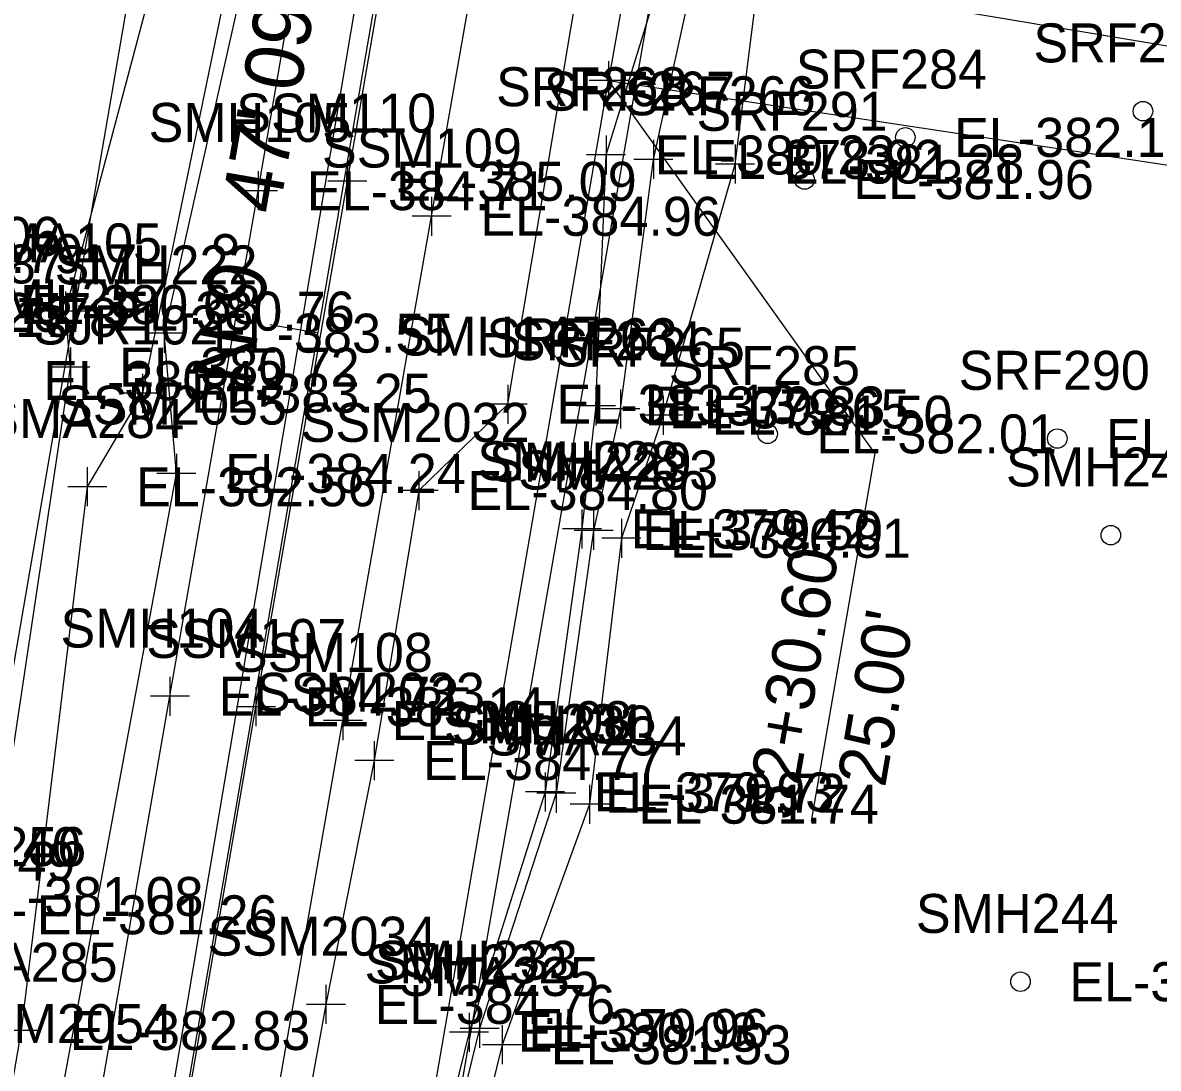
# Model space of a CAD drawing. Extents: x 1189978 to 1314812, y 571533 to 629339.
# Drawn here: x 1217422.3 to 1217538.8, y 620863.2 to 620970.5 of the extents above; entities that cross this region are included whole.
import ezdxf

# ---------------------------------------------------------------- set-up
doc = ezdxf.new("R2010")
doc.units = 0
for name, color, linetype in [('SURVEY - CENTERLINE - Preliminary', 7, 'Continuous'), ('SURVEY - CENTERLINE - Preliminary Text', 7, 'Continuous'), ('SURVEY - DRAINAGE - Area Shapes', 7, 'Continuous'), ('SURVEY - DTM - Breaklines', 7, 'Continuous'), ('SURVEY - DTM - Breaklines - Points - Elevations', 7, 'Continuous'), ('SURVEY - DTM - Breaklines - Points - Locators', 7, 'Continuous'), ('SURVEY - DTM - Breaklines - Points - Numbers', 7, 'Continuous'), ('SURVEY - DTM - Spot Points - Elevations', 7, 'Continuous'), ('SURVEY - DTM - Spot Points - Locators', 7, 'Continuous'), ('SURVEY - DTM - Spot Points - Point Numbers', 7, 'Continuous'), ('SURVEY - PROPERTY - Property Lines', 7, 'Continuous'), ('SURVEY - PROPERTY - ROW Lines', 7, 'Continuous'), ('SURVEY - PROPERTY - ROW Lines - Points - Locators', 7, 'Continuous'), ('SURVEY - PROPERTY - ROW Lines Text', 7, 'Continuous'), ('SURVEY - PROPERTY - Station and Offset Flags', 7, 'Continuous'), ('SURVEY - TRANSPORTATION - Roads', 7, 'Continuous'), ('SURVEY - TRANSPORTATION - Roads - Points - Elevations', 7, 'Continuous'), ('SURVEY - TRANSPORTATION - Roads - Points - Locators', 7, 'Continuous'), ('SURVEY - TRANSPORTATION - Roads - Points - Numbers', 7, 'Continuous'), ('SURVEY - UTILITIES - Electric (Overhead) with Text', 7, 'Continuous'), ('SURVEY - VEGETATION - Features - Points - Elevations', 7, 'Continuous'), ('SURVEY - VEGETATION - Features - Points - Locators', 7, 'Continuous'), ('SURVEY - VEGETATION - Features - Points - Numbers', 7, 'Continuous'), ('SURVEY - VEGETATION - Features with Text', 7, 'Continuous')]:
    doc.layers.add(name, color=color, linetype=linetype)

msp = doc.modelspace()

# ---------------------------------------------------------------- linework, layer by layer
at = {"layer": 'SURVEY - CENTERLINE - Preliminary'}
msp.add_line((1217410.09, 620692.28), (1217501.58, 621222.71), dxfattribs=at)
msp.add_line((1217410.09, 620692.28), (1217501.58, 621222.71), dxfattribs=at)
at = {"layer": 'SURVEY - CENTERLINE - Preliminary Text'}
msp.add_line((1217452.58, 620938.64), (1217447.66, 620939.49), dxfattribs=at)
at = {"layer": 'SURVEY - DRAINAGE - Area Shapes'}
msp.add_line((1217415.87, 620731.68), (1218149.36, 625079.9), dxfattribs=at)
at = {"layer": 'SURVEY - DTM - Breaklines'}
for points in [[(1217387.16, 620695.14), (1217397.48, 620747.65), (1217407.02, 620809.24), (1217418.75, 620878.96), (1217427.19, 620935.15), (1217426.68, 620940.89), (1217441.48, 620996.6), (1217449.24, 621046.98), (1217458, 621101.08), (1217460.79, 621140.2), (1217471.39, 621192.44), (1217489.7, 621292.1), (1217492.93, 621335.46), (1217504.86, 621384.61), (1217513.97, 621433.22), (1217517.91, 621473.83), (1217528.68, 621518.7), (1217534.78, 621566.14), (1217543.47, 621612.64), (1217549.89, 621643.65), (1217551.17, 621685.8), (1217565.36, 621705.38)], [(1217567.58, 621678.78), (1217566.65, 621676.81), (1217561.06, 621675.09), (1217559.37, 621666.41), (1217560.08, 621650.79), (1217551.98, 621602.78), (1217540.51, 621551.93), (1217533.57, 621500.33), (1217524.41, 621453.51), (1217516.18, 621399.79), (1217505.66, 621346.61), (1217497.91, 621291.92), (1217486.51, 621241.58), (1217479.66, 621189.93), (1217471.35, 621146.03), (1217465.62, 621095.91), (1217456.92, 621043.82), (1217448.31, 620989.84), (1217436.81, 620938.63)], [(1217418.06, 620739.44), (1217427.36, 620792.56), (1217436.72, 620845.05), (1217446.22, 620900.31), (1217455.61, 620954.21), (1217464.26, 621004.54), (1217473.29, 621056.89), (1217481.83, 621108.05), (1217491.34, 621163.83), (1217500.43, 621216.55), (1217508.98, 621267.02), (1217518.36, 621323.37), (1217527.29, 621375.81), (1217536.19, 621428.97), (1217544.91, 621481.66), (1217554.38, 621538.38), (1217563.54, 621592.41), (1217571.82, 621642.48), (1217577.37, 621677.13)], [(1217472.07, 620931.34), (1217480.14, 620979.46), (1217486.73, 621003.92), (1217493.75, 621009.65), (1217500.22, 621012.51), (1217505.41, 621014.24)], [(1217481.12, 620931.16), (1217482.16, 620956.91), (1217490.66, 620984.5), (1217504.49, 621000.62), (1217508.49, 621010.32)], [(1217483.62, 620930.86), (1217487.01, 620956.46), (1217493.09, 620984.16), (1217509.63, 621001.3)], [(1217488.01, 620930.21), (1217495.39, 620955.98), (1217498.7, 620982.05), (1217509.42, 620998.09), (1217530.9, 620979.93), (1217552.91, 620976.27), (1217565.99, 620973.29), (1217596.91, 620967.34), (1217617.46, 620968.3)], [(1217397.53, 620694.17), (1217407.28, 620745.84), (1217417.71, 620806.2), (1217426.35, 620860.8), (1217438.07, 620924.25), (1217436.81, 620938.63)], [(1217472.07, 620931.34), (1217462.93, 620922.48), (1217458.37, 620894.79), (1217453.4, 620869.77), (1217443.45, 620815.1), (1217432.81, 620757.52), (1217420.28, 620690.14)], [(1217481.12, 620931.16), (1217479.68, 620918.55), (1217475.89, 620891.57), (1217468.09, 620866.92), (1217454.82, 620812.97), (1217441.9, 620757.06), (1217428.94, 620691.06)], [(1217483.62, 620930.86), (1217480.87, 620918.39), (1217477.05, 620891.43), (1217469.18, 620867.3), (1217455.94, 620813.2), (1217443.09, 620756.44), (1217430.01, 620690.86)], [(1217488.01, 620930.21), (1217483.73, 620917.59), (1217480.47, 620890.31), (1217471.49, 620865.63), (1217458.41, 620812.57), (1217446.29, 620755.64), (1217431.92, 620687.73)]]:
    msp.add_lwpolyline(points, dxfattribs=at)
at = {"layer": 'SURVEY - DTM - Breaklines - Points - Locators'}
for p, q in [((1217482.16, 620958.91), (1217482.16, 620954.91)), ((1217487.01, 620958.46), (1217487.01, 620954.46)), ((1217495.39, 620957.98), (1217495.39, 620953.98)), ((1217484.16, 620956.91), (1217480.16, 620956.91)), ((1217489.01, 620956.46), (1217485.01, 620956.46)), ((1217455.61, 620956.21), (1217455.61, 620952.21)), ((1217497.39, 620955.98), (1217493.39, 620955.98)), ((1217457.61, 620954.21), (1217453.61, 620954.21)), ((1217426.68, 620942.89), (1217426.68, 620938.89)), ((1217428.68, 620940.89), (1217424.68, 620940.89)), ((1217436.81, 620940.63), (1217436.81, 620936.63)), ((1217438.81, 620938.63), (1217434.81, 620938.63)), ((1217427.19, 620937.15), (1217427.19, 620933.15)), ((1217429.19, 620935.15), (1217425.19, 620935.15)), ((1217472.07, 620933.34), (1217472.07, 620929.34)), ((1217481.12, 620933.16), (1217481.12, 620929.16)), ((1217483.62, 620932.86), (1217483.62, 620928.86)), ((1217488.01, 620932.21), (1217488.01, 620928.21)), ((1217474.07, 620931.34), (1217470.07, 620931.34)), ((1217483.12, 620931.16), (1217479.12, 620931.16)), ((1217485.62, 620930.86), (1217481.62, 620930.86)), ((1217490.01, 620930.21), (1217486.01, 620930.21)), ((1217438.07, 620926.25), (1217438.07, 620922.25)), ((1217440.07, 620924.25), (1217436.07, 620924.25)), ((1217462.93, 620924.48), (1217462.93, 620920.48)), ((1217464.93, 620922.48), (1217460.93, 620922.48)), ((1217479.68, 620920.55), (1217479.68, 620916.55)), ((1217480.87, 620920.39), (1217480.87, 620916.39)), ((1217483.73, 620919.59), (1217483.73, 620915.59)), ((1217481.68, 620918.55), (1217477.68, 620918.55)), ((1217482.87, 620918.39), (1217478.87, 620918.39)), ((1217485.73, 620917.59), (1217481.73, 620917.59)), ((1217446.22, 620902.31), (1217446.22, 620898.31)), ((1217448.22, 620900.31), (1217444.22, 620900.31)), ((1217458.37, 620896.79), (1217458.37, 620892.79)), ((1217460.37, 620894.79), (1217456.37, 620894.79)), ((1217475.89, 620893.57), (1217475.89, 620889.57)), ((1217477.05, 620893.43), (1217477.05, 620889.43)), ((1217480.47, 620892.31), (1217480.47, 620888.31)), ((1217477.89, 620891.57), (1217473.89, 620891.57)), ((1217479.05, 620891.43), (1217475.05, 620891.43)), ((1217482.47, 620890.31), (1217478.47, 620890.31)), ((1217453.4, 620871.77), (1217453.4, 620867.77)), ((1217455.4, 620869.77), (1217451.4, 620869.77)), ((1217469.18, 620869.3), (1217469.18, 620865.3)), ((1217468.09, 620868.92), (1217468.09, 620864.92)), ((1217470.09, 620866.92), (1217466.09, 620866.92)), ((1217471.18, 620867.3), (1217467.18, 620867.3)), ((1217471.49, 620867.63), (1217471.49, 620863.63)), ((1217473.49, 620865.63), (1217469.49, 620865.63))]:
    msp.add_line(p, q, dxfattribs=at)
at = {"layer": 'SURVEY - DTM - Spot Points - Locators'}
for centre in [(1217537.24, 620961.41), (1217512.86, 620958.72), (1217502.52, 620954.39), (1217498.73, 620928.3), (1217528.45, 620927.82), (1217533.95, 620917.91), (1217524.68, 620872.1)]:
    msp.add_circle(centre, 1, dxfattribs=at)
at = {"layer": 'SURVEY - PROPERTY - Property Lines'}
msp.add_line((1217482.42, 620964.55), (1217690.1, 620933.15), dxfattribs=at)
at = {"layer": 'SURVEY - PROPERTY - ROW Lines'}
for p, q in [((1217385.46, 620696.53), (1217476.94, 621226.96)), ((1217486.83, 620990.13), (1217482.42, 620964.55)), ((1217446.72, 620757.56), (1217482.42, 620964.55))]:
    msp.add_line(p, q, dxfattribs=at)
at = {"layer": 'SURVEY - PROPERTY - ROW Lines - Points - Locators'}
for p, q in [((1217482.42, 620966.55), (1217482.42, 620962.55)), ((1217484.42, 620964.55), (1217480.42, 620964.55))]:
    msp.add_line(p, q, dxfattribs=at)
at = {"layer": 'SURVEY - PROPERTY - ROW Lines Text'}
msp.add_lwpolyline([(1217714.69, 620938.77), (1217484.63, 620977.34)], dxfattribs=at)
at = {"layer": 'SURVEY - PROPERTY - Station and Offset Flags'}
msp.add_line((1217509.72, 620926.32), (1217503.21, 620888.58), dxfattribs=at)
msp.add_lwpolyline([(1217509.72, 620926.32), (1217482.42, 620964.55)], dxfattribs=at)
at = {"layer": 'SURVEY - TRANSPORTATION - Roads'}
for points in [[(1217409.51, 620742.51), (1217418.87, 620794.59), (1217428.1, 620847.79), (1217437.4, 620901.38), (1217446.45, 620953.25), (1217455.44, 621005.6), (1217463.89, 621055.84), (1217472.9, 621108.56), (1217482.31, 621162.33), (1217491.19, 621215.01), (1217500.52, 621270.57), (1217509.55, 621324.4), (1217518.06, 621374.09), (1217518.81, 621378.64), (1217527.27, 621430.43), (1217535.85, 621480.99), (1217545.48, 621538.85), (1217553.74, 621589.36), (1217562.47, 621641.97), (1217568.75, 621678.54), (1217567.58, 621678.78)], [(1217427.25, 620738.21), (1217436.59, 620791.34), (1217445.34, 620842.59), (1217455.15, 620898.88), (1217464.25, 620950.62), (1217473.39, 621002.58), (1217480.67, 621046.8), (1217490.83, 621106.73), (1217500.22, 621160.55), (1217509.53, 621215.72), (1217518.41, 621266.5), (1217527.5, 621321.85), (1217536.34, 621374.24), (1217563.48, 621537.92), (1217572.05, 621588.6), (1217580.58, 621640.89), (1217586, 621675.75), (1217587.38, 621675.54)]]:
    msp.add_lwpolyline(points, dxfattribs=at)
at = {"layer": 'SURVEY - TRANSPORTATION - Roads - Points - Locators'}
for p, q in [((1217446.45, 620955.25), (1217446.45, 620951.25)), ((1217448.45, 620953.25), (1217444.45, 620953.25)), ((1217464.25, 620952.62), (1217464.25, 620948.62)), ((1217466.25, 620950.62), (1217462.25, 620950.62)), ((1217437.4, 620903.38), (1217437.4, 620899.38)), ((1217439.4, 620901.38), (1217435.4, 620901.38)), ((1217455.15, 620900.88), (1217455.15, 620896.88)), ((1217457.15, 620898.88), (1217453.15, 620898.88))]:
    msp.add_line(p, q, dxfattribs=at)
at = {"layer": 'SURVEY - UTILITIES - Electric (Overhead) with Text'}
msp.add_lwpolyline([(1217806.14, 622777), (1217743.09, 622422.64), (1217688.2, 622113.29), (1217626.83, 621775.19), (1217569.14, 621442.23), (1217508.83, 621100.02), (1217448.24, 620751.9)], dxfattribs=at)
at = {"layer": 'SURVEY - VEGETATION - Features - Points - Locators'}
for p, q in [((1217434.58, 620934.47), (1217434.58, 620930.47)), ((1217436.58, 620932.47), (1217432.58, 620932.47)), ((1217428.92, 620924.87), (1217428.92, 620920.87)), ((1217430.92, 620922.87), (1217426.92, 620922.87)), ((1217424.13, 620867.09), (1217420.13, 620867.09))]:
    msp.add_line(p, q, dxfattribs=at)
at = {"layer": 'SURVEY - VEGETATION - Features with Text'}
for points in [[(1217560.76, 621675.93), (1217556.7, 621644.18), (1217551.37, 621604.87), (1217540.8, 621553.12), (1217537.15, 621511.96), (1217530.13, 621471.54), (1217522.44, 621431.38), (1217515.9, 621389.36), (1217510.94, 621348.81), (1217502.94, 621307.06), (1217494.55, 621266.12), (1217486.37, 621220.88), (1217482.4, 621178.78), (1217475.75, 621141.85), (1217465.35, 621099.73), (1217457.55, 621059.45), (1217452.15, 621021.57), (1217443.78, 620977.07), (1217434.58, 620932.47)], [(1217434.58, 620932.47), (1217428.92, 620922.87), (1217422.13, 620867.09), (1217412.48, 620811.15), (1217403.57, 620754.27), (1217391.67, 620695.08)]]:
    msp.add_lwpolyline(points, dxfattribs=at)

# ---------------------------------------------------------------- texts
at = {"layer": 'SURVEY - CENTERLINE - Preliminary Text'}
msp.add_text('N 9%%d 47\' 09" E', height=6, rotation=80.2141, dxfattribs=at).set_placement((1217445.52, 620933.02))
at = {"layer": 'SURVEY - DTM - Breaklines - Points - Elevations'}
for s, p in [('EL-380.23', (1217487.16, 620954.91)), ('EL-378.92', (1217492.01, 620954.46)), ('EL-381.28', (1217500.39, 620953.98)), ('EL-385.09', (1217460.61, 620952.21)), ('EL-387.79', (1217403.8, 620944.79)), ('EL-387.17', (1217409.37, 620943.73)), ('EL-380.68', (1217422.03, 620939.56)), ('EL-380.76', (1217431.68, 620938.89)), ('EL-388.18', (1217402.79, 620938.25)), ('EL-387.78', (1217407.39, 620938.25)), ('EL-383.55', (1217441.81, 620936.63)), ('EL-380.72', (1217432.19, 620933.15)), ('EL-380.43', (1217424.41, 620931.76)), ('EL-383.13', (1217477.07, 620929.34)), ('EL-379.83', (1217486.12, 620929.16)), ('EL-379.65', (1217488.62, 620928.86)), ('EL-381.50', (1217493.01, 620928.21)), ('EL-384.24', (1217443.07, 620922.25)), ('EL-384.80', (1217467.93, 620920.48)), ('EL-379.42', (1217484.68, 620916.55)), ('EL-379.50', (1217485.87, 620916.39)), ('EL-380.81', (1217488.73, 620915.59)), ('EL-385.14', (1217451.22, 620898.31)), ('EL-384.77', (1217463.37, 620892.79)), ('EL-379.93', (1217480.89, 620889.57)), ('EL-379.72', (1217482.05, 620889.43)), ('EL-381.74', (1217485.47, 620888.31)), ('EL-388.40', (1217403.58, 620883.95)), ('EL-388.49', (1217403.03, 620882.48)), ('EL-381.08', (1217416.16, 620878.84)), ('EL-381.26', (1217423.75, 620876.96)), ('EL-384.76', (1217458.4, 620867.77)), ('EL-379.96', (1217474.18, 620865.3)), ('EL-380.03', (1217473.09, 620864.92)), ('EL-381.53', (1217476.49, 620863.63))]:
    msp.add_text(s, height=4, dxfattribs=at).set_placement(p)
at = {"layer": 'SURVEY - DTM - Breaklines - Points - Numbers'}
for s, p in [('SRF268', (1217470.87, 620961.91)), ('SRF267', (1217475.77, 620961.46)), ('SRF266', (1217484.04, 620960.98)), ('SSM110', (1217444.2, 620959.21)), ('SMA106', (1217405.68, 620946.56)), ('SMA105', (1217416.08, 620945.89)), ('SMH222', (1217425.57, 620943.63)), ('SMH257', (1217416.44, 620940.15)), ('SMA257', (1217408.82, 620938.76)), ('SMH147', (1217460.83, 620936.34)), ('SRF263', (1217469.88, 620936.16)), ('SRF264', (1217472.38, 620935.86)), ('SRF265', (1217476.77, 620935.21)), ('SSM2055', (1217425.92, 620929.25)), ('SSM2032', (1217450.81, 620927.48)), ('SMH228', (1217468.94, 620923.55)), ('SMH229', (1217470.12, 620923.39)), ('SMA233', (1217473.14, 620922.59)), ('SSM107', (1217434.98, 620905.31)), ('SSM2033', (1217446.23, 620899.79)), ('SMH231', (1217465.53, 620896.57)), ('SMH230', (1217466.31, 620896.43)), ('SMA234', (1217469.89, 620895.31)), ('SMH256', (1217408, 620883.96)), ('SSM2034', (1217441.26, 620874.77)), ('SMH233', (1217458.44, 620872.3)), ('SMH232', (1217457.37, 620871.92)), ('SMA235', (1217460.89, 620870.63)), ('SSM2054', (1217414.21, 620865.8))]:
    msp.add_text(s, height=4, dxfattribs=at).set_placement(p)
at = {"layer": 'SURVEY - DTM - Spot Points - Elevations'}
for s, p in [('EL-382.15', (1217517.86, 620956.72)), ('EL-381.96', (1217507.52, 620952.39)), ('EL-382.01', (1217503.73, 620926.3)), ('EL-381.89', (1217533.45, 620925.82)), ('EL-381.65', (1217529.68, 620870.1))]:
    msp.add_text(s, height=4, dxfattribs=at).set_placement(p)
at = {"layer": 'SURVEY - DTM - Spot Points - Point Numbers'}
for s, p in [('SRF283', (1217526, 620966.41)), ('SRF284', (1217501.62, 620963.72)), ('SRF291', (1217491.43, 620959.39)), ('SRF285', (1217488.59, 620933.3)), ('SRF290', (1217518.33, 620932.82)), ('SMH245', (1217523.19, 620922.91)), ('SMH244', (1217513.94, 620877.1))]:
    msp.add_text(s, height=4, dxfattribs=at).set_placement(p)
at = {"layer": 'SURVEY - PROPERTY - Station and Offset Flags'}
for s, p in [('52+30.60', (1217501.29, 620888.47)), ("25.00'", (1217510.77, 620891.93))]:
    msp.add_text(s, height=5, rotation=80.2141, dxfattribs=at).set_placement(p)
at = {"layer": 'SURVEY - TRANSPORTATION - Roads - Points - Elevations'}
for s, p in [('EL-384.71', (1217451.45, 620951.25)), ('EL-384.96', (1217469.25, 620948.62)), ('EL-384.72', (1217442.4, 620899.38)), ('EL-385.08', (1217460.15, 620896.88))]:
    msp.add_text(s, height=4, dxfattribs=at).set_placement(p)
at = {"layer": 'SURVEY - TRANSPORTATION - Roads - Points - Numbers'}
for s, p in [('SMH105', (1217435.21, 620958.25)), ('SSM109', (1217453, 620955.62)), ('SMH104', (1217426.17, 620906.38)), ('SSM108', (1217443.86, 620903.88))]:
    msp.add_text(s, height=4, dxfattribs=at).set_placement(p)
at = {"layer": 'SURVEY - VEGETATION - Features - Points - Elevations'}
for s, p in [('EL-383.25', (1217439.58, 620930.47)), ('EL-382.56', (1217433.92, 620920.87)), ('EL-382.83', (1217427.13, 620865.09))]:
    msp.add_text(s, height=4, dxfattribs=at).set_placement(p)
at = {"layer": 'SURVEY - VEGETATION - Features - Points - Numbers'}
for s, p in [('SJR102', (1217423.35, 620937.47)), ('SMA284', (1217418.34, 620927.87)), ('SMA285', (1217411.52, 620872.09))]:
    msp.add_text(s, height=4, dxfattribs=at).set_placement(p)

doc.saveas('drawing.dxf')
